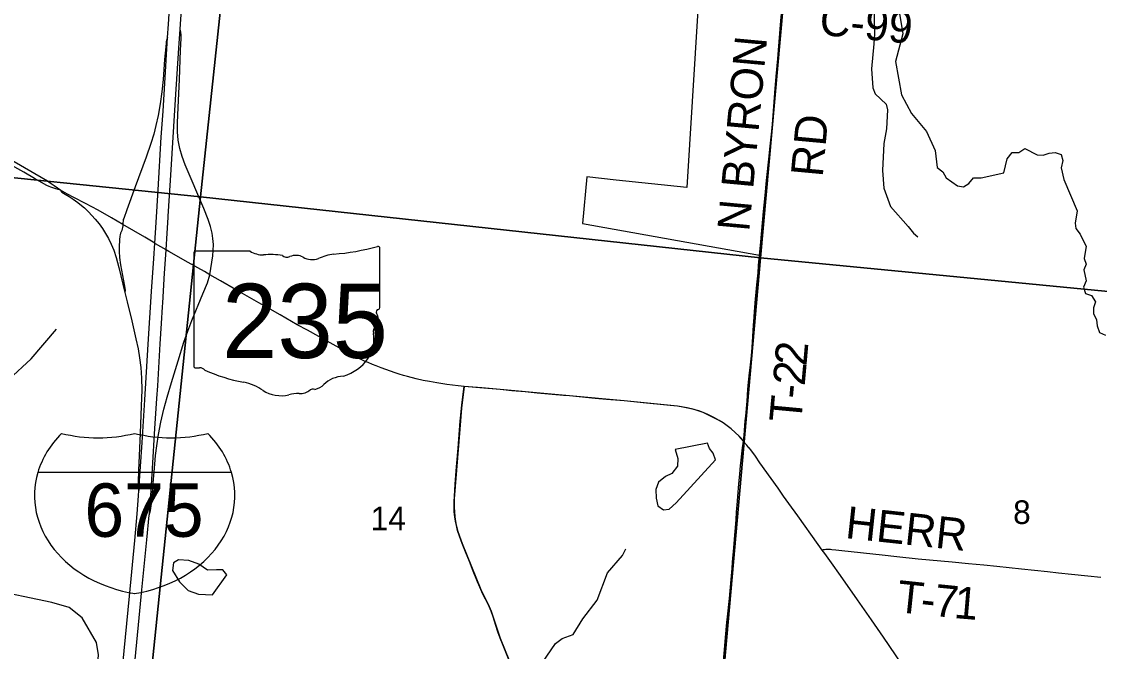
# Model space of a CAD drawing. Extents: x 1410790 to 1770854, y 448063 to 770588.
# Drawn here: x 1545713 to 1555803, y 661292 to 667191 of the extents above; entities that cross this region are included whole.
import ezdxf

# ---------------------------------------------------------------- set-up
doc = ezdxf.new("R2010")
doc.units = 0
for name, color, linetype in [('GM_X_Corporation', 7, 'Continuous'), ('GM_X_County_Road', 7, 'Continuous'), ('GM_X_County_Road_Text', 7, 'Continuous'), ('GM_X_Interchange_Ramps', 7, 'Continuous'), ('GM_X_Interstate_Location', 7, 'Continuous'), ('GM_X_Interstate_Route', 7, 'Continuous'), ('GM_X_Interstate_Shield', 7, 'Continuous'), ('GM_X_Minor_Lake', 7, 'Continuous'), ('GM_X_Minor_River', 7, 'Continuous'), ('GM_X_Section', 7, 'Continuous'), ('GM_X_Section_Text', 7, 'Continuous'), ('GM_X_State_Location', 7, 'Continuous'), ('GM_X_State_Route', 7, 'Continuous'), ('GM_X_State_Shield', 7, 'Continuous'), ('GM_X_Township_Road', 7, 'Continuous'), ('GM_X_Township_Road_Text', 7, 'Continuous')]:
    doc.layers.add(name, color=color, linetype=linetype)

msp = doc.modelspace()

# ---------------------------------------------------------------- linework, layer by layer
at = {"layer": 'GM_X_Corporation'}
msp.add_lwpolyline([(1552067, 667705), (1551941, 665638), (1551280, 665707), (1551003, 665736), (1550964, 665301), (1552620, 665003), (1552611, 664880), (1552545, 664063), (1552470, 663263), (1552429, 663309), (1552356, 663376), (1552280, 663432), (1552244, 663455), (1552092, 663530), (1552010, 663557), (1551943, 663573), (1551854, 663589), (1551355, 663638), (1550842, 663685), (1550023, 663760), (1549857, 663774), (1549830, 663570), (1549814, 663375), (1549764, 662722), (1549763, 662643), (1549768, 662554), (1549779, 662492), (1549798, 662415), (1549837, 662304), (1550012, 661872), (1550089, 661713), (1550108, 661668), (1550125, 661622), (1550192, 661417), (1550362, 661003)], dxfattribs=at)
at = {"layer": 'GM_X_County_Road'}
msp.add_lwpolyline([(1550272, 661224), (1550220, 661347), (1550192, 661417), (1550172, 661476), (1550153, 661535), (1550127, 661616), (1550108, 661668), (1550089, 661713), (1550056, 661781), (1550035, 661822), (1550021, 661851), (1550002, 661893), (1549981, 661945), (1549935, 662060), (1549905, 662136), (1549868, 662224), (1549837, 662304), (1549812, 662372), (1549795, 662425), (1549783, 662473), (1549775, 662512), (1549768, 662554), (1549764, 662600), (1549763, 662643), (1549763, 662695), (1549766, 662748), (1549772, 662859), (1549784, 663020), (1549799, 663195), (1549820, 663450), (1549827, 663537), (1549833, 663603), (1549840, 663652), (1549847, 663701), (1549857, 663774)], dxfattribs=at)
at = {"layer": 'GM_X_Interchange_Ramps'}
for points in [[(1547476, 664819), (1547503, 664997), (1547507, 665046), (1547508, 665102), (1547504, 665158), (1547496, 665210), (1547483, 665271), (1547460, 665339), (1547418, 665442), (1547245, 665850), (1547215, 665927), (1547193, 666002), (1547179, 666080), (1547174, 666158), (1547174, 666244), (1547180, 666385), (1547192, 666650), (1547202, 666922), (1547206, 667031), (1547206, 667068), (1547203, 667093), (1547197, 667121)], [(1547080, 667041), (1547072, 667022), (1547067, 667002), (1547065, 666985), (1547052, 666837), (1547038, 666648), (1547025, 666534), (1547009, 666420), (1546990, 666310), (1546970, 666217), (1546950, 666138), (1546923, 666050), (1546879, 665922), (1546777, 665642), (1546698, 665429), (1546669, 665348), (1546665, 665336), (1546663, 665323), (1546661, 665310), (1546661, 665292)], [(1546076, 665611), (1546084, 665601), (1546091, 665595), (1546120, 665576), (1546158, 665554), (1546197, 665528), (1546240, 665498), (1546275, 665470), (1546303, 665447), (1546340, 665410), (1546402, 665342), (1546439, 665296), (1546470, 665254), (1546500, 665207), (1546527, 665158), (1546552, 665105), (1546575, 665051), (1546598, 664982), (1546624, 664887), (1546680, 664653), (1546701, 664565), (1546744, 664387), (1546783, 664221), (1546803, 664125), (1546818, 664041), (1546830, 663950), (1546837, 663851), (1546838, 663743), (1546833, 663589), (1546822, 663337), (1546808, 662986), (1546805, 662881), (1546806, 662849), (1546808, 662820), (1546812, 662799)], [(1546661, 665292), (1546660, 665278), (1546659, 665263), (1546656, 665250), (1546650, 665233), (1546640, 665208), (1546635, 665193), (1546633, 665181), (1546630, 665147), (1546626, 665083), (1546626, 665037), (1546630, 664982), (1546640, 664914), (1546676, 664714), (1546680, 664695), (1546682, 664676), (1546680, 664653)], [(1546907, 662567), (1546920, 662612), (1546924, 662634), (1546930, 662679), (1546938, 662773), (1546946, 662867), (1546959, 663047), (1546967, 663126), (1546978, 663217), (1546995, 663323), (1547018, 663439), (1547046, 663561), (1547076, 663675), (1547115, 663810), (1547178, 664014), (1547233, 664189), (1547268, 664291), (1547307, 664392), (1547409, 664641), (1547452, 664744), (1547476, 664819)]]:
    msp.add_lwpolyline(points, dxfattribs=at)
at = {"layer": 'GM_X_Interstate_Route'}
for points in [[(1547085, 665368), (1547107, 665702), (1547138, 666209), (1547154, 666461), (1547185, 666943), (1547197, 667121), (1547209, 667303), (1547233, 667706)], [(1546636, 660913), (1546722, 661811), (1546772, 662331), (1546795, 662582), (1546808, 662749), (1546812, 662799), (1546842, 663250), (1546867, 663649), (1546899, 664170), (1546929, 664664), (1546950, 664972), (1546959, 665116), (1546972, 665309), (1546990, 665614), (1547021, 666108), (1547037, 666353), (1547058, 666668), (1547080, 667041), (1547087, 667166), (1547110, 667516)], [(1547075, 665210), (1547084, 665355), (1547085, 665368)], [(1547060, 664962), (1547066, 665052), (1547075, 665210)], [(1547052, 664836), (1547060, 664962)], [(1547033, 664520), (1547035, 664556), (1547052, 664836)], [(1547023, 664362), (1547033, 664520)], [(1547001, 664004), (1547010, 664173), (1547023, 664362)], [(1546980, 663662), (1546987, 663780), (1547001, 664004)], [(1546717, 660596), (1546733, 660763), (1546768, 661119), (1546807, 661540), (1546840, 661870), (1546885, 662337), (1546907, 662567), (1546909, 662582), (1546923, 662749), (1546939, 663007), (1546961, 663380), (1546980, 663662)]]:
    msp.add_lwpolyline(points, dxfattribs=at)
at = {"layer": 'GM_X_Interstate_Shield'}
msp.add_line((1547678, 662967), (1545865, 662967), dxfattribs=at)
msp.add_line((1547678, 662967), (1545865, 662967), dxfattribs=at)
for centre, start_param, end_param in [((1547006, 662753), 2.47259, 2.911027), ((1546429, 664231), 4.415841, 5.008937), ((1547114, 664231), 4.415841, 5.008937), ((1546537, 662753), 0.230566, 0.669003), ((1547006, 662753), 2.911027, 4.511031), ((1546537, 662753), 4.913747, 6.513751)]:
    msp.add_ellipse(centre, major_axis=(1172, 0), ratio=0.8, start_param=start_param, end_param=end_param, dxfattribs=at)
at = {"layer": 'GM_X_Minor_Lake'}
for points in [[(1551831, 663185), (1551855, 663100), (1551852, 663028), (1551800, 662959), (1551742, 662930), (1551675, 662877), (1551651, 662810), (1551652, 662727), (1551668, 662655), (1551722, 662618), (1551774, 662625), (1551841, 662683), (1552210, 663087), (1552186, 663149), (1552153, 663194), (1552134, 663243)], [(1552134, 663243), (1551831, 663185)], [(1547635, 662011), (1547596, 662056), (1547538, 662057), (1547454, 662055), (1547371, 662109), (1547278, 662145), (1547182, 662149), (1547136, 662123), (1547126, 662049), (1547190, 661944), (1547272, 661864), (1547368, 661828), (1547499, 661823)], [(1547499, 661823), (1547635, 662011)]]:
    msp.add_lwpolyline(points, dxfattribs=at)
at = {"layer": 'GM_X_Minor_River'}
for points in [[(1553690, 667389), (1553696, 667077), (1553692, 666984), (1553668, 666747), (1553682, 666572), (1553705, 666515), (1553807, 666417), (1553818, 666365), (1553810, 666188), (1553784, 666049)], [(1553930, 667268), (1553964, 667077), (1553895, 666818), (1553949, 666504), (1554043, 666330), (1554184, 666161), (1554264, 665985), (1554285, 665824), (1554336, 665785), (1554369, 665728), (1554475, 665652), (1554531, 665642), (1554582, 665675), (1554623, 665729), (1554697, 665729), (1554907, 665773), (1554940, 665906), (1554987, 665966), (1555049, 665966), (1555106, 666003), (1555220, 665943), (1555276, 665939), (1555333, 665958), (1555389, 665965), (1555444, 665946), (1555459, 665890), (1555446, 665820), (1555470, 665711), (1555594, 665420), (1555575, 665304), (1555582, 665252), (1555623, 665199), (1555648, 665146), (1555679, 665089), (1555659, 664973), (1555680, 664919), (1555657, 664867), (1555679, 664763), (1555653, 664703), (1555672, 664644), (1555730, 664625), (1555765, 664566), (1555746, 664509), (1555749, 664456), (1555777, 664398), (1555782, 664342), (1555803, 664279), (1555860, 664254)], [(1553784, 666049), (1553771, 665796), (1553785, 665632), (1553846, 665460), (1554012, 665272), (1554061, 665211), (1554102, 665174)], [(1544425, 662537), (1544476, 662596), (1545031, 663012), (1545175, 663160), (1545189, 663350), (1545179, 663473), (1545226, 663711), (1545219, 663787), (1545242, 663841), (1545472, 663814), (1545526, 663815), (1545593, 663840), (1545803, 664032), (1546039, 664311)], [(1550590, 661188), (1550712, 661366), (1550773, 661415), (1550877, 661451), (1550966, 661599), (1551101, 661771), (1551198, 662027), (1551337, 662191), (1551371, 662254)], [(1547089, 660578), (1546986, 660603), (1546808, 660610), (1546746, 660631), (1546583, 660605), (1546420, 660636), (1546380, 660743), (1546366, 660850), (1546421, 661088), (1546432, 661262), (1546413, 661377), (1546281, 661606), (1546157, 661705), (1545997, 661752), (1545397, 661875)]]:
    msp.add_lwpolyline(points, dxfattribs=at)
at = {"layer": 'GM_X_Section'}
for points in [[(1542532, 671341), (1547947, 670798), (1547388, 665549), (1542011, 666098)], [(1547947, 670798), (1553108, 670291), (1552631, 664978), (1547388, 665549)], [(1558388, 669799), (1557884, 664471), (1552631, 664978), (1553108, 670291)], [(1547388, 665549), (1546840, 660238), (1541525, 660776), (1542011, 666098)], [(1547388, 665549), (1552631, 664978), (1552159, 659673), (1546840, 660238)], [(1552631, 664978), (1557884, 664471), (1557431, 659127), (1552159, 659673)]]:
    msp.add_lwpolyline(points, close=True, dxfattribs=at)
at = {"layer": 'GM_X_State_Route'}
for points in [[(1546076, 665611), (1546048, 665632), (1546019, 665654), (1545981, 665679), (1545955, 665697), (1545895, 665732), (1545642, 665876), (1545598, 665901), (1545446, 665986), (1545082, 666182), (1545004, 666225), (1544899, 666285), (1544863, 666303), (1544848, 666309), (1544830, 666314), (1544808, 666318)], [(1546076, 665611), (1546025, 665627), (1545987, 665641), (1545971, 665647), (1545950, 665656), (1545833, 665722), (1545734, 665780), (1545623, 665842), (1545613, 665848), (1545483, 665922), (1545405, 665964), (1545316, 666013), (1545189, 666081), (1545085, 666138), (1544930, 666223), (1544870, 666258), (1544843, 666276), (1544830, 666287), (1544822, 666295), (1544808, 666318)], [(1547091, 665037), (1547075, 665046), (1547066, 665052), (1546968, 665110), (1546959, 665116), (1546867, 665171), (1546661, 665292), (1546556, 665354), (1546429, 665425), (1546310, 665487), (1546202, 665545), (1546144, 665576), (1546076, 665611)], [(1547935, 664558), (1547714, 664683), (1547574, 664763), (1547476, 664819), (1547424, 664849), (1547272, 664935), (1547091, 665037)], [(1549857, 663774), (1549799, 663780), (1549695, 663793), (1549601, 663807), (1549533, 663819), (1549472, 663831), (1549407, 663845), (1549327, 663867), (1549288, 663877), (1549248, 663890), (1549210, 663902), (1549165, 663917), (1549079, 663949), (1549033, 663966), (1548999, 663980), (1548956, 663998), (1548924, 664012), (1548846, 664049), (1548787, 664078), (1548735, 664106), (1548389, 664300), (1548294, 664352), (1548135, 664444), (1547996, 664523), (1547935, 664558)], [(1552524, 663198), (1552522, 663200), (1552502, 663225), (1552488, 663241), (1552470, 663263), (1552451, 663285), (1552429, 663309), (1552390, 663346), (1552356, 663376), (1552317, 663406), (1552280, 663432), (1552244, 663455), (1552192, 663483), (1552136, 663511), (1552092, 663530), (1552052, 663545), (1552005, 663559), (1551967, 663569), (1551919, 663578), (1551854, 663589), (1551786, 663597), (1551531, 663621), (1551355, 663638), (1551188, 663652), (1551084, 663662), (1550842, 663685), (1550786, 663690), (1550538, 663712), (1550427, 663723), (1550303, 663734), (1550192, 663744), (1550041, 663758), (1549857, 663774)], [(1553953, 661173), (1553781, 661425), (1553669, 661587), (1553539, 661776), (1553380, 662002), (1553294, 662121), (1553231, 662211), (1553208, 662242), (1553171, 662293), (1552980, 662561), (1552896, 662678), (1552847, 662748), (1552796, 662820), (1552729, 662913), (1552625, 663060), (1552582, 663122), (1552539, 663179), (1552524, 663198)]]:
    msp.add_lwpolyline(points, dxfattribs=at)
at = {"layer": 'GM_X_State_Shield'}
for p, q in [((1549066, 664514), (1549066, 665066)), ((1547326, 665022), (1547326, 663965)), ((1547853, 665040), (1547343, 665040)), ((1549066, 664514), (1549066, 664514))]:
    msp.add_line(p, q, dxfattribs=at)
for centre, major_axis, start_param, end_param in [((1548446, 666481), (1845, 0), 4.814394, 5.042369), ((1549047, 665069), (19.4, 0), 6.141152, 7.989035), ((1547346, 665024), (20.2, 0), 1.712693, 3.28349), ((1547974, 665163), (196, 0), 4.042523, 4.731795), ((1548039, 664447), (702, 0), 1.404758, 1.657858), ((1548198, 665030), (56.4, 0), 3.836095, 5.185415), ((1548281, 664908), (117, 0), 0.950623, 2.079405), ((1548432, 665075), (141, 0), 4.081561, 5.145723), ((1548682, 664717), (371, 0), 1.699011, 2.107814), ((1549062, 664473), (30, 0), 1.883978, 3.671073), ((1548871, 664403), (180, 0), 5.934695, 6.695948), ((1549045, 664511), (20.7, 0), 5.05454, 6.418171), ((1548550, 664212), (462, 0), 5.101752, 6.440018), ((1549136, 664282), (131, 0), 2.387724, 3.262537), ((1547346, 663963), (20.3, 0), 3.00124, 4.508301), ((1547349, 664071), (155, 0), 4.665946, 4.897461), ((1547381, 663904), (56, 0), 0.519207, 1.627899), ((1548087, 664854), (1333, 0), 4.195997, 4.488961), ((1548744, 663669), (253, 0), 1.647645, 2.488434), ((1547690, 663491), (417, 0), 0.823519, 1.323587), ((1548441, 663718), (39.7, 0), 1.147584, 2.315152), ((1548424, 663863), (149, 0), 4.937069, 5.64225), ((1548141, 663899), (265, 0), 4.026481, 4.996735), ((1548294, 663534), (217, 0), 1.495662, 1.94098), ((1548313, 663820), (141, 0), 4.691044, 5.507374)]:
    msp.add_ellipse(centre, major_axis=major_axis, ratio=0.8, start_param=start_param, end_param=end_param, dxfattribs=at)
at = {"layer": 'GM_X_Township_Road'}
for points in [[(1552748, 666310), (1552755, 666397), (1552767, 666564), (1552776, 666678), (1552791, 666841), (1552798, 666923), (1552822, 667198), (1552850, 667495), (1552863, 667619)], [(1552620, 665003), (1552629, 665095), (1552658, 665412), (1552673, 665562), (1552687, 665702), (1552708, 665901), (1552722, 666025), (1552734, 666136), (1552742, 666231), (1552748, 666310)], [(1552470, 663263), (1552476, 663318), (1552480, 663360), (1552488, 663451), (1552492, 663497), (1552504, 663637), (1552513, 663745), (1552519, 663814), (1552528, 663901), (1552536, 663976), (1552545, 664060), (1552552, 664139), (1552563, 664295), (1552566, 664351), (1552569, 664380), (1552575, 664472), (1552583, 664596), (1552589, 664658), (1552596, 664726), (1552603, 664782), (1552608, 664837), (1552613, 664906), (1552620, 665003)], [(1552321, 661617), (1552339, 661787), (1552355, 661967), (1552364, 662068), (1552369, 662127), (1552381, 662264), (1552391, 662381), (1552395, 662450), (1552401, 662528), (1552407, 662593), (1552410, 662636), (1552412, 662662), (1552419, 662743), (1552428, 662861), (1552436, 662952), (1552444, 663033), (1552447, 663056), (1552450, 663085), (1552457, 663144), (1552463, 663199), (1552470, 663263)], [(1553208, 662242), (1553221, 662246), (1553230, 662248), (1553241, 662250), (1553249, 662250), (1553267, 662250), (1553284, 662249), (1553298, 662248), (1553334, 662244), (1553393, 662238), (1553768, 662197), (1553908, 662181), (1554107, 662161), (1554424, 662131), (1554576, 662116), (1554720, 662103), (1554844, 662090), (1555075, 662066), (1555316, 662040), (1555420, 662028), (1555541, 662015), (1555694, 661999), (1555815, 661987)], [(1552281, 661167), (1552292, 661307), (1552302, 661422), (1552315, 661562), (1552321, 661617)]]:
    msp.add_lwpolyline(points, dxfattribs=at)

# ---------------------------------------------------------------- texts
at = {"layer": 'GM_X_County_Road_Text'}
msp.add_text('C-99', height=300, rotation=354.2576, dxfattribs=at).set_placement((1553173, 667069))
at = {"layer": 'GM_X_Interstate_Location'}
for s in ['.', '-', ',']:
    msp.add_text(s, height=1, dxfattribs=at).set_placement((1547152, 666375))
msp.add_text('675', height=1, rotation=0, dxfattribs=at).set_placement((1546847, 666168))
at = {"layer": 'GM_X_Interstate_Shield'}
msp.add_text('675', height=500, dxfattribs=at).set_placement((1546301, 662366))
at = {"layer": 'GM_X_Section_Text'}
for s, p in [('14', (1548981, 662428)), ('8', (1554995, 662486))]:
    msp.add_text(s, height=221, rotation=0, dxfattribs=at).set_placement(p)
at = {"layer": 'GM_X_State_Location'}
for s in ['s', 'r']:
    msp.add_text(s, height=1, dxfattribs=at).set_placement((1548176, 664423))
msp.add_text('235', height=1, rotation=0, dxfattribs=at).set_placement((1547823, 664351))
at = {"layer": 'GM_X_State_Shield'}
msp.add_text('235', height=696.1, dxfattribs=at).set_placement((1547590, 664040))
at = {"layer": 'GM_X_Township_Road_Text'}
for s, rotation, p in [('N BYRON', 84.6965, (1552524, 665219)), ('RD', 84.6756, (1553212, 665729)), ('2', 85.0557, (1553060, 663960)), ('2', 84.75, (1553043, 663774)), ('-', 84.7115, (1553031, 663651)), ('T', 84.6954, (1553010, 663428)), ('HERR', 353.8296, (1553417, 662355)), ('T', 353.9717, (1553898, 661662)), ('7', 354.1861, (1554245, 661626)), ('1', 355.13, (1554434, 661606)), ('-', 354.0196, (1554121, 661638))]:
    msp.add_text(s, height=300, rotation=rotation, dxfattribs=at).set_placement(p)

doc.saveas('drawing.dxf')
